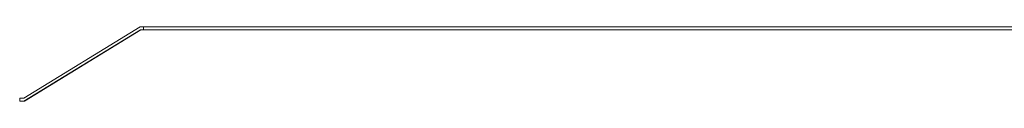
# Model space of a CAD drawing. Header units: millimetres. Extents: x 52659 to 1698020, y -10054 to 104697.
# Tile 356 of 363: x 1601339 to 1620876, y 2663 to 4143. Entities that reach past the tile are written whole.
import ezdxf

# ---------------------------------------------------------------- set-up
doc = ezdxf.new("R2010")
doc.units = ezdxf.units.MM
doc.header["$MEASUREMENT"] = 0
doc.layers.add('A-ROOF-____-OTLN.Modèle IFC', color=7, linetype='Continuous')

# ---------------------------------------------------------------- blocks, each defined once
blk = doc.blocks.new('Élément de coupe_1472_7', base_point=(1686520, -7889))
at = {"layer": 'A-ROOF-____-OTLN.Modèle IFC', "color": 7, "linetype": 'Continuous', "lineweight": 18}
for p, q in [((1603733, 4143), (1601423, 2723)), ((1603796, 4143), (1603733, 4143)), ((1603796, 4143), (1603796, 4143)), ((1603796, 4143), (1604033, 4143)), ((1603796, 4143), (1621891, 4143)), ((1603796, 4143), (1603796, 4083)), ((1601424, 2663), (1603734, 4083)), ((1603743, 4083), (1601434, 2663)), ((1603734, 4083), (1603796, 4083)), ((1603796, 4083), (1621891, 4083)), ((1601423, 2723), (1601339, 2723)), ((1601424, 2663), (1601339, 2663)), ((1601434, 2663), (1601424, 2663))]:
    blk.add_line(p, q, dxfattribs=at)
at = {"layer": 'A-ROOF-____-OTLN.Modèle IFC', "color": 7, "linetype": 'Continuous', "lineweight": 9}
blk.add_line((1601339, 2723), (1601339, 2663), dxfattribs=at)

msp = doc.modelspace()

# ---------------------------------------------------------------- block references
at = {"layer": 'A-ROOF-____-OTLN.Modèle IFC', "lineweight": 0}
msp.add_blockref('Élément de coupe_1472_7', (1686519.831, -7889.058), dxfattribs=at)

doc.saveas('drawing.dxf')
